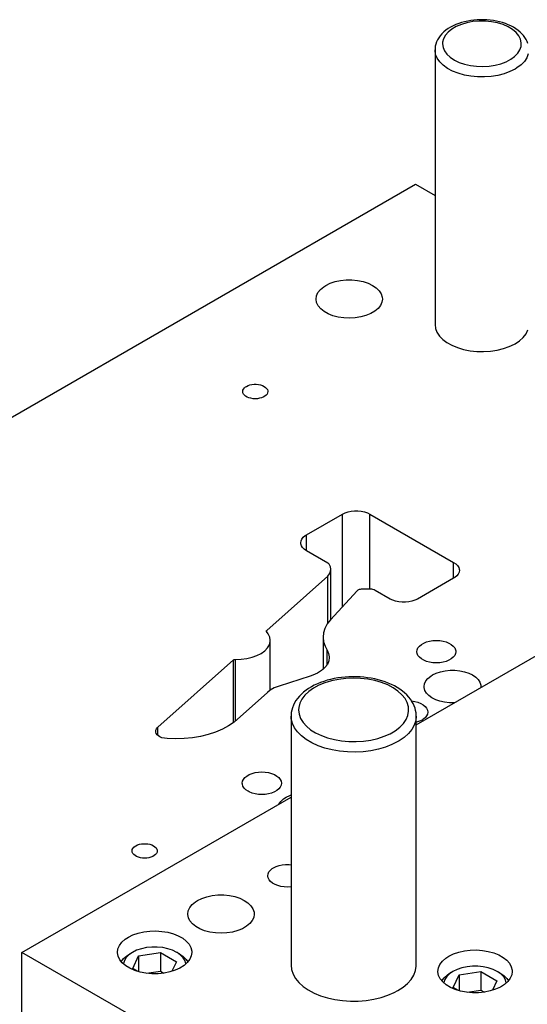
# Model space of a CAD drawing. Header units: inches. Extents: x 3 to 289, y 4 to 291.
# Tile 519 of 634: x 116.22 to 120.28, y 272.54 to 280.42. Entities that reach past the tile are written whole.
import ezdxf

# ---------------------------------------------------------------- set-up
doc = ezdxf.new("R2010")
doc.units = ezdxf.units.IN
doc.header["$LTSCALE"] = 0.5
doc.header["$MEASUREMENT"] = 0
doc.layers.add('DIE', color=7, linetype='Continuous')

msp = doc.modelspace()

# ---------------------------------------------------------------- linework, layer by layer
at = {"layer": 'DIE', "color": 9, "linetype": 'Continuous'}
for p, q in [((119.6633, 280.3581), (119.6439, 280.3462)), ((119.6839, 280.3689), (119.6633, 280.3581)), ((119.7054, 280.3787), (119.6839, 280.3689)), ((119.7279, 280.3874), (119.7054, 280.3787)), ((119.7512, 280.395), (119.7279, 280.3874)), ((119.7752, 280.4016), (119.7512, 280.395)), ((119.7998, 280.407), (119.7752, 280.4016)), ((119.8249, 280.4114), (119.7998, 280.407)), ((119.8504, 280.4147), (119.8249, 280.4114)), ((119.8761, 280.4169), (119.8504, 280.4147)), ((119.9021, 280.4179), (119.8761, 280.4169)), ((119.928, 280.4179), (119.9021, 280.4179)), ((119.9539, 280.4167), (119.928, 280.4179)), ((119.9797, 280.4144), (119.9539, 280.4167)), ((120.0052, 280.411), (119.9797, 280.4144)), ((120.0302, 280.4065), (120.0052, 280.411)), ((120.0548, 280.4009), (120.0302, 280.4065)), ((120.0787, 280.3943), (120.0548, 280.4009)), ((120.1019, 280.3865), (120.0787, 280.3943)), ((120.1242, 280.3777), (120.1019, 280.3865)), ((120.1456, 280.3679), (120.1242, 280.3777)), ((120.1658, 280.3571), (120.1456, 280.3679)), ((120.1849, 280.3453), (120.1658, 280.3571)), ((119.5806, 280.2895), (119.5689, 280.2734)), ((119.594, 280.3049), (119.5806, 280.2895)), ((119.6092, 280.3196), (119.594, 280.3049)), ((119.6258, 280.3334), (119.6092, 280.3196)), ((119.6439, 280.3462), (119.6258, 280.3334)), ((120.2025, 280.3327), (120.1849, 280.3453)), ((120.2186, 280.3193), (120.2025, 280.3327)), ((120.2332, 280.3052), (120.2186, 280.3193)), ((120.2461, 280.2905), (120.2332, 280.3052)), ((120.2573, 280.2752), (120.2461, 280.2905)), ((119.5413, 280.2052), (119.5391, 280.1878)), ((119.5453, 280.2226), (119.5413, 280.2052)), ((119.5513, 280.2398), (119.5453, 280.2226)), ((119.5591, 280.2568), (119.5513, 280.2398)), ((119.5689, 280.2734), (119.5591, 280.2568)), ((120.2669, 280.2595), (120.2573, 280.2752)), ((120.2747, 280.2434), (120.2669, 280.2595)), ((120.2808, 280.227), (120.2747, 280.2434)), ((119.5391, 280.1878), (119.5387, 280.1763)), ((119.5387, 280.1762), (119.5387, 277.9798)), ((118.8208, 275.1598), (118.7912, 275.1568)), ((118.8506, 275.1618), (118.8208, 275.1598)), ((118.8806, 275.1626), (118.8506, 275.1618)), ((118.9106, 275.1623), (118.8806, 275.1626)), ((118.9405, 275.161), (118.9106, 275.1623)), ((118.9702, 275.1585), (118.9405, 275.161)), ((118.9997, 275.155), (118.9702, 275.1585)), ((118.5509, 275.0822), (118.5288, 275.0689)), ((118.5741, 275.0946), (118.5509, 275.0822)), ((118.5984, 275.106), (118.5741, 275.0946)), ((118.6237, 275.1163), (118.5984, 275.106)), ((118.6499, 275.1257), (118.6237, 275.1163)), ((118.677, 275.134), (118.6499, 275.1257)), ((118.7047, 275.1413), (118.677, 275.134)), ((118.733, 275.1476), (118.7047, 275.1413)), ((118.7619, 275.1527), (118.733, 275.1476)), ((118.7912, 275.1568), (118.7619, 275.1527)), ((119.0288, 275.1504), (118.9997, 275.155)), ((119.0575, 275.1447), (119.0288, 275.1504)), ((119.0855, 275.138), (119.0575, 275.1447)), ((119.1129, 275.1302), (119.0855, 275.138)), ((119.1396, 275.1213), (119.1129, 275.1302)), ((119.1653, 275.1115), (119.1396, 275.1213)), ((119.1901, 275.1007), (119.1653, 275.1115)), ((119.2139, 275.0889), (119.1901, 275.1007)), ((119.2364, 275.0761), (119.2139, 275.0889)), ((118.4543, 275.0069), (118.4397, 274.9895)), ((118.4707, 275.0236), (118.4543, 275.0069)), ((118.4886, 275.0396), (118.4707, 275.0236)), ((118.508, 275.0547), (118.4886, 275.0396)), ((118.5288, 275.0689), (118.508, 275.0547)), ((119.2577, 275.0625), (119.2364, 275.0761)), ((119.2777, 275.0481), (119.2577, 275.0625)), ((119.2961, 275.0329), (119.2777, 275.0481)), ((119.313, 275.017), (119.2961, 275.0329)), ((119.3282, 275.0004), (119.313, 275.017)), ((118.4065, 274.9341), (118.3992, 274.915)), ((118.4157, 274.953), (118.4065, 274.9341)), ((118.4268, 274.9715), (118.4157, 274.953)), ((118.4397, 274.9895), (118.4268, 274.9715)), ((119.3418, 274.9834), (119.3282, 275.0004)), ((119.3537, 274.9658), (119.3418, 274.9834)), ((119.3638, 274.9479), (119.3537, 274.9658)), ((119.3722, 274.9296), (119.3638, 274.9479)), ((119.3789, 274.911), (119.3722, 274.9296)), ((118.3886, 274.8569), (118.3884, 274.8484)), ((118.3884, 274.8486), (118.3884, 272.8563)), ((118.3903, 274.8763), (118.3886, 274.8569)), ((118.3938, 274.8957), (118.3903, 274.8763)), ((118.3992, 274.915), (118.3938, 274.8957)), ((119.3838, 274.8921), (119.3789, 274.911)), ((119.387, 274.873), (119.3838, 274.8921)), ((119.3884, 274.8537), (119.387, 274.873)), ((119.3884, 274.8485), (119.3884, 274.8537)), ((119.3884, 272.8563), (119.3884, 274.8486))]:
    msp.add_line(p, q, dxfattribs=at)
at = {"layer": 'DIE', "color": 4, "linetype": 'Continuous'}
for p, q in [((119.709, 280.3634), (119.6736, 280.3429)), ((119.7496, 280.3804), (119.709, 280.3634)), ((119.7944, 280.3935), (119.7496, 280.3804)), ((119.8422, 280.4023), (119.7944, 280.3935)), ((119.8918, 280.4066), (119.8422, 280.4023)), ((119.9419, 280.4063), (119.8918, 280.4066)), ((119.9914, 280.4014), (119.9419, 280.4063)), ((120.0388, 280.3921), (119.9914, 280.4014)), ((120.0831, 280.3785), (120.0388, 280.3921)), ((120.1231, 280.361), (120.0831, 280.3785)), ((120.1578, 280.3401), (120.1231, 280.361)), ((119.6218, 280.2935), (119.6067, 280.2659)), ((119.6443, 280.3194), (119.6218, 280.2935)), ((119.6736, 280.3429), (119.6443, 280.3194)), ((120.1863, 280.3163), (120.1578, 280.3401)), ((120.2079, 280.2901), (120.1863, 280.3163)), ((120.2221, 280.2624), (120.2079, 280.2901)), ((119.5994, 280.2372), (119.5987, 280.2252)), ((119.5987, 280.2252), (119.6027, 280.1963)), ((119.6067, 280.2659), (119.5994, 280.2372)), ((120.2171, 280.1763), (120.2267, 280.2047)), ((120.2284, 280.2336), (120.2221, 280.2624)), ((120.2267, 280.2047), (120.2284, 280.2336)), ((119.5388, 280.1721), (119.5387, 280.1763)), ((119.5438, 280.1407), (119.5388, 280.1721)), ((119.5567, 280.1099), (119.5438, 280.1407)), ((119.6027, 280.1963), (119.6146, 280.1682)), ((119.6146, 280.1682), (119.6341, 280.1415)), ((119.6341, 280.1415), (119.6606, 280.1169)), ((120.1441, 280.1011), (120.1753, 280.1238)), ((120.1753, 280.1238), (120.1998, 280.1491)), ((120.1998, 280.1491), (120.2171, 280.1763)), ((120.2847, 280.1447), (120.2728, 280.1138)), ((119.5772, 280.0806), (119.5567, 280.1099)), ((119.6049, 280.0534), (119.5772, 280.0806)), ((119.6391, 280.0287), (119.6049, 280.0534)), ((119.6606, 280.1169), (119.6936, 280.0951)), ((119.6936, 280.0951), (119.7322, 280.0766)), ((119.7322, 280.0766), (119.7753, 280.0618)), ((119.7753, 280.0618), (119.822, 280.0512)), ((119.822, 280.0512), (119.871, 280.045)), ((119.871, 280.045), (119.9211, 280.0434)), ((119.9211, 280.0434), (119.971, 280.0463)), ((119.971, 280.0463), (120.0194, 280.0538)), ((120.0194, 280.0538), (120.0652, 280.0657)), ((120.0652, 280.0657), (120.1071, 280.0816)), ((120.1071, 280.0816), (120.1441, 280.1011)), ((120.2265, 280.0567), (120.1931, 280.0317)), ((120.2533, 280.0843), (120.2265, 280.0567)), ((120.2728, 280.1138), (120.2533, 280.0843)), ((119.6792, 280.0072), (119.6391, 280.0287)), ((119.7243, 279.9893), (119.6792, 280.0072)), ((119.7735, 279.9754), (119.7243, 279.9893)), ((119.8256, 279.9657), (119.7735, 279.9754)), ((119.8796, 279.9606), (119.8256, 279.9657)), ((119.9886, 279.964), (119.9343, 279.96)), ((120.0413, 279.9726), (119.9886, 279.964)), ((120.0913, 279.9855), (120.0413, 279.9726)), ((120.1375, 280.0024), (120.0913, 279.9855)), ((120.1789, 280.0231), (120.1375, 280.0024)), ((120.1931, 280.0317), (120.1789, 280.0231)), ((119.9343, 279.96), (119.8796, 279.9606)), ((118.7996, 275.7227), (118.7996, 276.4636)), ((119.0188, 275.8633), (119.0188, 276.4636)), ((118.5108, 276.1703), (118.5108, 276.2969)), ((119.6878, 275.9509), (119.6878, 276.0774)), ((118.1936, 275.5228), (118.1936, 275.5329)), ((117.929, 274.7978), (117.929, 275.2977)), ((117.9433, 274.8101), (117.9433, 275.3019)), ((118.611, 275.0948), (118.5676, 275.0714)), ((118.6594, 275.1145), (118.611, 275.0948)), ((118.712, 275.1303), (118.6594, 275.1145)), ((118.7678, 275.1419), (118.712, 275.1303)), ((118.8258, 275.149), (118.7678, 275.1419)), ((118.8849, 275.1516), (118.8258, 275.149)), ((118.9441, 275.1496), (118.8849, 275.1516)), ((119.0023, 275.143), (118.9441, 275.1496)), ((119.0584, 275.1319), (119.0023, 275.143)), ((119.1115, 275.1166), (119.0584, 275.1319)), ((119.1604, 275.0973), (119.1115, 275.1166)), ((119.2045, 275.0743), (119.1604, 275.0973)), ((118.499, 275.0158), (118.475, 274.9845)), ((118.53, 275.045), (118.499, 275.0158)), ((118.5676, 275.0714), (118.53, 275.045)), ((119.2428, 275.0482), (119.2045, 275.0743)), ((119.2746, 275.0193), (119.2428, 275.0482)), ((119.2995, 274.9883), (119.2746, 275.0193)), ((118.4585, 274.9516), (118.4498, 274.9177)), ((118.475, 274.9845), (118.4585, 274.9516)), ((119.3168, 274.9555), (119.2995, 274.9883)), ((119.3264, 274.9217), (119.3168, 274.9555)), ((118.39, 274.8258), (118.3884, 274.8484)), ((118.4498, 274.9177), (118.4484, 274.8976)), ((118.4484, 274.8976), (118.4524, 274.8634)), ((118.4524, 274.8634), (118.4643, 274.8299)), ((119.3075, 274.8202), (119.3217, 274.8535)), ((119.3217, 274.8535), (119.3281, 274.8875)), ((119.3281, 274.8875), (119.3264, 274.9217)), ((119.3884, 274.8485), (119.3844, 274.8121)), ((118.3989, 274.7897), (118.39, 274.8258)), ((118.4157, 274.7545), (118.3989, 274.7897)), ((118.4643, 274.8299), (118.484, 274.7976)), ((118.484, 274.7976), (118.5109, 274.7671)), ((118.5109, 274.7671), (118.5447, 274.739)), ((119.2567, 274.7586), (119.2857, 274.7884)), ((119.2857, 274.7884), (119.3075, 274.8202)), ((119.3725, 274.7762), (119.3528, 274.7416)), ((119.3844, 274.8121), (119.3725, 274.7762)), ((117.3234, 274.6927), (117.3234, 274.7593)), ((118.4401, 274.7208), (118.4157, 274.7545)), ((118.4716, 274.6892), (118.4401, 274.7208)), ((118.5097, 274.6601), (118.4716, 274.6892)), ((118.5447, 274.739), (118.5848, 274.7137)), ((118.5848, 274.7137), (118.6304, 274.6918)), ((118.6304, 274.6918), (118.6806, 274.6737)), ((119.0807, 274.6691), (119.1321, 274.6861)), ((119.1321, 274.6861), (119.1792, 274.7069)), ((119.1792, 274.7069), (119.221, 274.7312)), ((119.221, 274.7312), (119.2567, 274.7586)), ((119.3257, 274.7086), (119.2916, 274.6779)), ((119.3528, 274.7416), (119.3257, 274.7086)), ((118.554, 274.634), (118.5097, 274.6601)), ((118.6035, 274.6114), (118.554, 274.634)), ((118.6577, 274.5925), (118.6035, 274.6114)), ((118.6806, 274.6737), (118.7347, 274.6596)), ((118.7347, 274.6596), (118.7915, 274.6498)), ((118.7915, 274.6498), (118.8501, 274.6445)), ((118.8501, 274.6445), (118.9094, 274.6439)), ((118.9094, 274.6439), (118.9683, 274.6478)), ((118.9683, 274.6478), (119.0257, 274.6562)), ((119.0257, 274.6562), (119.0807, 274.6691)), ((119.1945, 274.6204), (119.1422, 274.5999)), ((119.242, 274.6445), (119.1945, 274.6204)), ((119.251, 274.6499), (119.242, 274.6445)), ((119.2916, 274.6779), (119.251, 274.6499)), ((118.7155, 274.5778), (118.6577, 274.5925)), ((118.776, 274.5673), (118.7155, 274.5778)), ((118.8384, 274.5614), (118.776, 274.5673)), ((118.9016, 274.56), (118.8384, 274.5614)), ((118.9645, 274.5633), (118.9016, 274.56)), ((119.0263, 274.5711), (118.9645, 274.5633)), ((119.0858, 274.5834), (119.0263, 274.5711)), ((119.1422, 274.5999), (119.0858, 274.5834))]:
    msp.add_line(p, q, dxfattribs=at)
at = {"layer": 'DIE', "color": 190, "linetype": 'Continuous'}
for p, q in [((113.9248, 275.951), (119.3834, 279.1025)), ((119.3834, 279.1025), (119.5387, 279.0128)), ((118.6653, 278.2923), (118.7005, 278.3094)), ((118.7005, 278.3094), (118.7404, 278.3228)), ((118.7404, 278.3228), (118.7836, 278.3319)), ((118.7836, 278.3319), (118.8289, 278.3366)), ((118.8289, 278.3366), (118.875, 278.3367)), ((118.875, 278.3367), (118.9204, 278.3323)), ((118.9204, 278.3323), (118.9638, 278.3233)), ((118.9638, 278.3233), (119.0038, 278.3102)), ((119.0038, 278.3102), (119.0393, 278.2932)), ((118.5915, 278.2104), (118.6033, 278.2361)), ((118.6033, 278.2361), (118.6227, 278.2602)), ((118.6227, 278.2602), (118.649, 278.282)), ((118.649, 278.282), (118.6653, 278.2923)), ((119.0393, 278.2932), (119.0692, 278.273)), ((119.0692, 278.273), (119.0926, 278.2501)), ((119.0926, 278.2501), (119.1088, 278.2252)), ((118.5875, 278.1839), (118.5915, 278.2104)), ((118.5875, 278.1814), (118.5875, 278.1839)), ((118.5923, 278.1549), (118.5875, 278.1814)), ((118.6049, 278.1293), (118.5923, 278.1549)), ((119.1147, 278.1574), (119.1028, 278.1317)), ((119.1088, 278.2252), (119.1174, 278.1991)), ((119.1187, 278.1839), (119.1147, 278.1574)), ((119.1174, 278.1991), (119.1187, 278.1839)), ((118.6249, 278.1054), (118.6049, 278.1293)), ((118.6518, 278.0838), (118.6249, 278.1054)), ((118.6848, 278.0653), (118.6518, 278.0838)), ((119.0572, 278.0858), (119.0247, 278.0669)), ((119.0835, 278.1076), (119.0572, 278.0858)), ((119.1028, 278.1317), (119.0835, 278.1076)), ((118.7228, 278.0503), (118.6848, 278.0653)), ((118.7648, 278.0393), (118.7228, 278.0503)), ((118.8094, 278.0327), (118.7648, 278.0393)), ((118.8553, 278.0306), (118.8094, 278.0327)), ((118.9011, 278.0331), (118.8553, 278.0306)), ((118.9455, 278.0402), (118.9011, 278.0331)), ((118.9871, 278.0515), (118.9455, 278.0402)), ((119.0247, 278.0669), (118.9871, 278.0515)), ((119.5387, 277.9798), (119.5427, 277.9483)), ((119.5427, 277.9483), (119.5546, 277.9174)), ((119.5546, 277.9174), (119.5742, 277.8879)), ((120.2664, 277.9061), (120.2812, 277.9366)), ((119.5742, 277.8879), (119.601, 277.8604)), ((119.601, 277.8604), (119.6344, 277.8353)), ((120.1789, 277.8267), (120.2147, 277.8506)), ((120.2147, 277.8506), (120.244, 277.8773)), ((120.244, 277.8773), (120.2664, 277.9061)), ((119.6344, 277.8353), (119.6738, 277.8134)), ((119.6738, 277.8134), (119.7183, 277.795)), ((119.7183, 277.795), (119.767, 277.7806)), ((119.767, 277.7806), (119.8188, 277.7703)), ((119.8188, 277.7703), (119.8726, 277.7646)), ((119.8726, 277.7646), (119.9273, 277.7634)), ((119.9273, 277.7634), (119.9817, 277.7669)), ((119.9817, 277.7669), (120.0347, 277.7749)), ((120.0347, 277.7749), (120.0851, 277.7872)), ((120.0851, 277.7872), (120.1318, 277.8037)), ((120.1318, 277.8037), (120.1739, 277.8239)), ((120.1739, 277.8239), (120.1789, 277.8267)), ((118.0013, 277.444), (118.0028, 277.4541)), ((118.0028, 277.4339), (118.0013, 277.444)), ((118.0028, 277.4541), (118.0073, 277.4638)), ((118.0073, 277.4638), (118.0147, 277.473)), ((118.0147, 277.473), (118.0248, 277.4813)), ((118.0248, 277.4813), (118.0307, 277.485)), ((118.0307, 277.485), (118.0441, 277.4915)), ((118.0441, 277.4915), (118.0593, 277.4966)), ((118.0593, 277.4966), (118.0758, 277.5)), ((118.0758, 277.5), (118.093, 277.5018)), ((118.093, 277.5018), (118.1105, 277.5018)), ((118.1105, 277.5018), (118.1278, 277.5)), ((118.1278, 277.5), (118.1442, 277.4966)), ((118.1442, 277.4966), (118.1594, 277.4915)), ((118.1594, 277.4915), (118.1728, 277.485)), ((118.1728, 277.485), (118.1841, 277.4773)), ((118.1841, 277.4773), (118.1929, 277.4685)), ((118.1929, 277.4685), (118.1988, 277.459)), ((118.1988, 277.459), (118.2019, 277.449)), ((118.2023, 277.444), (118.2007, 277.4339)), ((118.2019, 277.449), (118.2023, 277.444)), ((118.0073, 277.4241), (118.0028, 277.4339)), ((118.0147, 277.415), (118.0073, 277.4241)), ((118.0248, 277.4067), (118.0147, 277.415)), ((118.0372, 277.3995), (118.0248, 277.4067)), ((118.0515, 277.3937), (118.0372, 277.3995)), ((118.0674, 277.3895), (118.0515, 277.3937)), ((118.0843, 277.3868), (118.0674, 277.3895)), ((118.1018, 277.386), (118.0843, 277.3868)), ((118.1192, 277.3868), (118.1018, 277.386)), ((118.1361, 277.3895), (118.1192, 277.3868)), ((118.152, 277.3937), (118.1361, 277.3895)), ((118.1664, 277.3995), (118.152, 277.3937)), ((118.1788, 277.4067), (118.1664, 277.3995)), ((118.1888, 277.415), (118.1788, 277.4067)), ((118.1962, 277.4241), (118.1888, 277.415)), ((118.2007, 277.4339), (118.1962, 277.4241)), ((119.3884, 274.778), (123.1311, 276.9388)), ((118.5108, 276.2969), (118.7996, 276.4636)), ((118.7996, 276.4636), (118.8203, 276.4736)), ((118.8203, 276.4736), (118.8437, 276.4814)), ((118.8437, 276.4814), (118.8691, 276.4868)), ((118.8691, 276.4868), (118.8957, 276.4895)), ((118.8957, 276.4895), (118.9227, 276.4895)), ((118.9227, 276.4895), (118.9494, 276.4868)), ((118.9494, 276.4868), (118.9747, 276.4814)), ((118.9747, 276.4814), (118.9981, 276.4736)), ((118.9981, 276.4736), (119.0188, 276.4636)), ((119.0188, 276.4636), (119.6878, 276.0774)), ((118.4678, 276.2491), (118.4748, 276.2642)), ((118.4748, 276.2642), (118.4862, 276.2783)), ((118.4862, 276.2783), (118.5017, 276.2911)), ((118.5017, 276.2911), (118.5108, 276.2969)), ((118.4654, 276.2336), (118.4678, 276.2491)), ((118.466, 276.2258), (118.4654, 276.2336)), ((118.4707, 276.2104), (118.466, 276.2258)), ((118.4799, 276.1958), (118.4707, 276.2104)), ((118.4935, 276.1823), (118.4799, 276.1958)), ((118.5108, 276.1703), (118.4935, 276.1823)), ((118.6823, 276.0713), (118.5108, 276.1703)), ((118.6875, 276.0679), (118.6823, 276.0713)), ((118.6928, 276.063), (118.6875, 276.0679)), ((118.6966, 276.0576), (118.6928, 276.063)), ((118.7027, 276.0431), (118.6966, 276.0576)), ((118.7058, 276.0226), (118.7027, 276.0431)), ((119.6878, 276.0774), (119.7051, 276.0655)), ((119.7051, 276.0655), (119.7186, 276.0519)), ((119.7186, 276.0519), (119.7279, 276.0373)), ((119.7279, 276.0373), (119.7326, 276.0219)), ((118.1936, 275.5329), (118.6819, 275.9672)), ((118.6819, 275.9672), (118.6958, 275.9862)), ((118.6819, 275.5917), (118.6819, 275.9672)), ((118.6958, 275.9862), (118.7038, 276.0063)), ((118.7038, 276.0063), (118.7058, 276.0226)), ((118.7058, 275.6208), (118.7058, 276.0226)), ((119.6878, 275.9509), (119.3989, 275.7841)), ((119.6969, 275.9566), (119.6878, 275.9509)), ((119.7124, 275.9694), (119.6969, 275.9566)), ((119.7238, 275.9835), (119.7124, 275.9694)), ((119.7308, 275.9986), (119.7238, 275.9835)), ((119.7332, 276.0141), (119.7308, 275.9986)), ((119.7326, 276.0219), (119.7332, 276.0141)), ((118.9163, 275.8494), (118.7037, 275.6186)), ((118.9171, 275.8502), (118.9163, 275.8494)), ((118.9216, 275.854), (118.9171, 275.8502)), ((118.9272, 275.8572), (118.9216, 275.854)), ((118.9337, 275.8598), (118.9272, 275.8572)), ((118.9408, 275.8617), (118.9337, 275.8598)), ((118.9484, 275.8629), (118.9408, 275.8617)), ((118.9563, 275.8633), (118.9484, 275.8629)), ((119.0187, 275.8633), (118.9563, 275.8633)), ((119.0237, 275.8632), (119.0187, 275.8633)), ((119.0336, 275.8622), (119.0237, 275.8632)), ((119.043, 275.8602), (119.0336, 275.8622)), ((119.0517, 275.8573), (119.043, 275.8602)), ((119.0594, 275.8536), (119.0517, 275.8573)), ((119.1797, 275.7841), (119.0594, 275.8536)), ((119.2004, 275.7741), (119.1797, 275.7841)), ((119.2238, 275.7663), (119.2004, 275.7741)), ((119.2492, 275.7609), (119.2238, 275.7663)), ((119.2758, 275.7582), (119.2492, 275.7609)), ((119.3029, 275.7582), (119.2758, 275.7582)), ((119.3295, 275.7609), (119.3029, 275.7582)), ((119.3548, 275.7663), (119.3295, 275.7609)), ((119.3782, 275.7741), (119.3548, 275.7663)), ((119.3989, 275.7841), (119.3782, 275.7741)), ((118.6772, 275.5849), (118.6582, 275.5495)), ((118.7037, 275.6186), (118.6772, 275.5849)), ((118.191, 275.5279), (118.1912, 275.5295)), ((118.1911, 275.5268), (118.191, 275.5279)), ((118.1917, 275.5252), (118.1911, 275.5268)), ((118.1912, 275.5295), (118.192, 275.5311)), ((118.1928, 275.5237), (118.1917, 275.5252)), ((118.192, 275.5311), (118.1931, 275.5325)), ((118.206, 275.5061), (118.1928, 275.5237)), ((118.1931, 275.5325), (118.1936, 275.5329)), ((118.2179, 275.4805), (118.206, 275.5061)), ((118.2219, 275.4541), (118.2179, 275.4805)), ((118.6469, 275.5131), (118.6435, 275.4792)), ((118.6435, 275.4792), (118.6435, 275.2214)), ((118.6435, 275.4792), (118.6475, 275.4423)), ((118.6582, 275.5495), (118.6469, 275.5131)), ((118.2003, 275.3937), (118.2148, 275.4189)), ((118.2148, 275.4189), (118.2214, 275.4451)), ((118.2214, 275.4451), (118.2219, 275.4541)), ((118.2219, 275.0548), (118.2219, 275.4541)), ((118.6475, 275.4423), (118.6595, 275.406)), ((118.6595, 275.406), (118.6756, 275.3761)), ((119.4024, 275.394), (119.4139, 275.4083)), ((119.4139, 275.4083), (119.4295, 275.4211)), ((119.4295, 275.4211), (119.4488, 275.4323)), ((119.4488, 275.4323), (119.4711, 275.4413)), ((119.4711, 275.4413), (119.4958, 275.4479)), ((119.4958, 275.4479), (119.5221, 275.452)), ((119.5221, 275.452), (119.5492, 275.4534)), ((119.5492, 275.4534), (119.5763, 275.452)), ((119.5763, 275.452), (119.6027, 275.4479)), ((119.6027, 275.4479), (119.6273, 275.4413)), ((119.6273, 275.4413), (119.6496, 275.4323)), ((119.6496, 275.4323), (119.6689, 275.4211)), ((119.6689, 275.4211), (119.6845, 275.4083)), ((119.6845, 275.4083), (119.696, 275.394)), ((118.0341, 275.3082), (118.0768, 275.318)), ((118.0768, 275.318), (118.1158, 275.332)), ((118.1158, 275.332), (118.1501, 275.3496)), ((118.1501, 275.3496), (118.1785, 275.3704)), ((118.1785, 275.3704), (118.2003, 275.3937)), ((118.6756, 275.2575), (118.6756, 275.3761)), ((118.6756, 275.3761), (118.6887, 275.349)), ((118.6887, 275.349), (118.6939, 275.3211)), ((118.694, 275.3168), (118.69, 275.2888)), ((118.6939, 275.3211), (118.694, 275.3168)), ((119.393, 275.3632), (119.3953, 275.3788)), ((119.3953, 275.3475), (119.393, 275.3632)), ((119.3953, 275.3788), (119.4024, 275.394)), ((119.4024, 275.3323), (119.3953, 275.3475)), ((119.4139, 275.3181), (119.4024, 275.3323)), ((119.4295, 275.3052), (119.4139, 275.3181)), ((119.6845, 275.3181), (119.6689, 275.3052)), ((119.696, 275.3323), (119.6845, 275.3181)), ((119.696, 275.394), (119.7001, 275.3865)), ((119.7031, 275.3475), (119.696, 275.3323)), ((119.7001, 275.3865), (119.7049, 275.371)), ((119.7055, 275.3632), (119.7031, 275.3475)), ((119.7049, 275.371), (119.7055, 275.3632)), ((117.3234, 274.7593), (117.929, 275.2977)), ((117.929, 275.2977), (117.9307, 275.299)), ((117.9307, 275.299), (117.9328, 275.3001)), ((117.9328, 275.3001), (117.9352, 275.3009)), ((117.9352, 275.3009), (117.9378, 275.3015)), ((117.9378, 275.3015), (117.9405, 275.3019)), ((117.9405, 275.3019), (117.9433, 275.3019)), ((117.9433, 275.3019), (117.9892, 275.3028)), ((117.9433, 275.3019), (117.9433, 275.3019)), ((117.9892, 275.3028), (118.0341, 275.3082)), ((118.6781, 275.2616), (118.6587, 275.2359)), ((118.69, 275.2888), (118.6781, 275.2616)), ((119.4488, 275.2941), (119.4295, 275.3052)), ((119.4711, 275.285), (119.4488, 275.2941)), ((119.4958, 275.2784), (119.4711, 275.285)), ((119.5221, 275.2743), (119.4958, 275.2784)), ((119.5492, 275.2729), (119.5221, 275.2743)), ((119.5763, 275.2743), (119.5492, 275.2729)), ((119.6027, 275.2784), (119.5763, 275.2743)), ((119.6273, 275.285), (119.6027, 275.2784)), ((119.6496, 275.2941), (119.6273, 275.285)), ((119.6689, 275.3052), (119.6496, 275.2941)), ((118.5415, 275.1673), (118.2923, 275.0876)), ((118.5612, 275.1742), (118.5415, 275.1673)), ((118.5994, 275.1916), (118.5612, 275.1742)), ((118.6322, 275.2123), (118.5994, 275.1916)), ((118.6587, 275.2359), (118.6322, 275.2123)), ((119.4824, 275.1497), (119.5051, 275.1684)), ((119.5051, 275.1684), (119.5184, 275.1768)), ((119.5184, 275.1768), (119.5487, 275.1915)), ((119.5487, 275.1915), (119.5829, 275.2029)), ((119.5829, 275.2029), (119.62, 275.2107)), ((119.62, 275.2107), (119.6589, 275.2146)), ((119.6589, 275.2146), (119.6984, 275.2146)), ((119.6984, 275.2146), (119.7373, 275.2107)), ((119.7373, 275.2107), (119.7744, 275.2029)), ((119.7744, 275.2029), (119.8086, 275.1915)), ((119.8086, 275.1915), (119.8388, 275.1768)), ((119.8388, 275.1768), (119.8642, 275.1593)), ((119.8642, 275.1593), (119.8839, 275.1396)), ((118.2923, 275.0876), (118.2542, 275.0728)), ((119.4521, 275.0843), (119.4555, 275.107)), ((119.4525, 275.0761), (119.4521, 275.0843)), ((119.4555, 275.107), (119.4657, 275.1291)), ((119.4657, 275.1291), (119.4824, 275.1497)), ((119.8839, 275.1396), (119.8974, 275.1182)), ((119.8974, 275.1182), (119.9043, 275.0957)), ((119.9043, 275.0957), (119.9052, 275.0843)), ((119.9052, 275.0843), (119.9047, 275.0761)), ((118.1989, 275.0373), (117.9323, 274.8003)), ((118.2212, 275.0544), (118.1989, 275.0373)), ((118.2542, 275.0728), (118.2212, 275.0544)), ((119.4584, 275.0535), (119.4525, 275.0761)), ((119.471, 275.0319), (119.4584, 275.0535)), ((119.49, 275.0119), (119.471, 275.0319)), ((119.5146, 274.9941), (119.49, 275.0119)), ((119.3515, 274.9691), (119.3778, 274.9651)), ((119.3778, 274.9651), (119.4026, 274.9585)), ((119.4026, 274.9585), (119.4249, 274.9496)), ((119.4249, 274.9496), (119.4443, 274.9385)), ((119.4443, 274.9385), (119.46, 274.9257)), ((119.46, 274.9257), (119.4716, 274.9115)), ((119.5442, 274.979), (119.5146, 274.9941)), ((119.5779, 274.9671), (119.5442, 274.979)), ((119.6147, 274.9588), (119.5779, 274.9671)), ((119.6534, 274.9543), (119.6147, 274.9588)), ((119.6929, 274.9538), (119.6534, 274.9543)), ((119.4719, 274.8493), (119.4604, 274.8351)), ((119.4716, 274.9115), (119.4788, 274.8963)), ((119.4789, 274.8645), (119.4719, 274.8493)), ((119.4788, 274.8963), (119.4813, 274.8806)), ((119.4813, 274.8802), (119.4789, 274.8645)), ((119.4813, 274.8806), (119.4813, 274.8802)), ((117.8889, 274.7704), (117.8397, 274.7437)), ((117.9323, 274.8003), (117.8889, 274.7704)), ((119.3911, 274.7984), (119.3884, 274.7977)), ((119.4147, 274.8063), (119.3911, 274.7984)), ((119.4356, 274.8164), (119.4147, 274.8063)), ((119.4448, 274.8222), (119.4356, 274.8164)), ((119.4604, 274.8351), (119.4448, 274.8222)), ((117.3063, 274.726), (117.3079, 274.7366)), ((117.3071, 274.7185), (117.3063, 274.726)), ((117.3109, 274.7081), (117.3071, 274.7185)), ((117.3079, 274.7366), (117.3127, 274.7469)), ((117.3179, 274.6982), (117.3109, 274.7081)), ((117.3127, 274.7469), (117.3205, 274.7566)), ((117.3276, 274.6891), (117.3179, 274.6982)), ((117.3205, 274.7566), (117.3234, 274.7593)), ((117.34, 274.6812), (117.3276, 274.6891)), ((117.6645, 274.6859), (117.5996, 274.6751)), ((117.7267, 274.7011), (117.6645, 274.6859)), ((117.7854, 274.7205), (117.7267, 274.7011)), ((117.8397, 274.7437), (117.7854, 274.7205)), ((117.3546, 274.6747), (117.34, 274.6812)), ((117.3564, 274.674), (117.3546, 274.6747)), ((117.3981, 274.6699), (117.3564, 274.674)), ((117.4655, 274.667), (117.3981, 274.6699)), ((117.533, 274.6687), (117.4655, 274.667)), ((117.5996, 274.6751), (117.533, 274.6687)), ((118.0351, 274.3687), (118.0544, 274.3798)), ((118.0544, 274.3798), (118.0767, 274.3888)), ((118.0767, 274.3888), (118.1014, 274.3955)), ((118.1014, 274.3955), (118.1277, 274.3995)), ((118.1277, 274.3995), (118.1548, 274.4009)), ((118.1548, 274.4009), (118.1819, 274.3995)), ((118.1819, 274.3995), (118.2082, 274.3955)), ((118.2082, 274.3955), (118.2329, 274.3888)), ((118.2329, 274.3888), (118.2552, 274.3798)), ((118.2552, 274.3798), (118.2745, 274.3687)), ((117.9986, 274.3107), (118.0009, 274.3264)), ((117.9991, 274.3028), (117.9986, 274.3107)), ((118.0039, 274.2874), (117.9991, 274.3028)), ((118.0009, 274.3264), (118.008, 274.3416)), ((118.008, 274.3416), (118.0195, 274.3558)), ((118.0195, 274.3558), (118.0351, 274.3687)), ((118.2745, 274.3687), (118.2901, 274.3558)), ((118.2901, 274.3558), (118.3016, 274.3416)), ((118.3016, 274.3416), (118.3087, 274.3264)), ((118.3087, 274.295), (118.3016, 274.2798)), ((118.3087, 274.3264), (118.3111, 274.3107)), ((118.3111, 274.3107), (118.3087, 274.295)), ((118.0132, 274.2726), (118.0039, 274.2874)), ((118.0268, 274.259), (118.0132, 274.2726)), ((118.0443, 274.2469), (118.0268, 274.259)), ((118.0544, 274.2416), (118.0443, 274.2469)), ((118.0767, 274.2326), (118.0544, 274.2416)), ((118.1014, 274.2259), (118.0767, 274.2326)), ((118.1277, 274.2219), (118.1014, 274.2259)), ((118.1548, 274.2205), (118.1277, 274.2219)), ((118.1819, 274.2219), (118.1548, 274.2205)), ((118.2082, 274.2259), (118.1819, 274.2219)), ((118.2329, 274.2326), (118.2082, 274.2259)), ((118.2552, 274.2416), (118.2329, 274.2326)), ((118.2745, 274.2527), (118.2552, 274.2416)), ((118.2901, 274.2656), (118.2745, 274.2527)), ((118.3016, 274.2798), (118.2901, 274.2656)), ((118.3482, 274.1991), (118.3784, 274.2137)), ((118.3784, 274.2137), (118.3884, 274.2175)), ((116.2368, 272.9584), (118.3884, 274.2006)), ((118.2917, 274.1448), (118.3065, 274.1659)), ((118.3065, 274.1659), (118.3274, 274.1853)), ((118.3274, 274.1853), (118.3482, 274.1991)), ((117.1602, 273.8173), (117.1754, 273.8224)), ((117.1754, 273.8224), (117.1919, 273.8258)), ((117.1919, 273.8258), (117.2091, 273.8276)), ((117.2091, 273.8276), (117.2266, 273.8276)), ((117.2266, 273.8276), (117.2439, 273.8258)), ((117.2439, 273.8258), (117.2604, 273.8224)), ((117.2604, 273.8224), (117.2755, 273.8173)), ((117.1174, 273.7698), (117.1189, 273.7799)), ((117.1189, 273.7597), (117.1174, 273.7698)), ((117.1189, 273.7799), (117.1234, 273.7896)), ((117.1234, 273.7499), (117.1189, 273.7597)), ((117.1234, 273.7896), (117.1309, 273.7988)), ((117.1309, 273.7408), (117.1234, 273.7499)), ((117.1309, 273.7988), (117.1409, 273.8071)), ((117.1409, 273.8071), (117.1468, 273.8108)), ((117.1468, 273.8108), (117.1602, 273.8173)), ((117.2755, 273.8173), (117.289, 273.8108)), ((117.289, 273.8108), (117.3002, 273.8031)), ((117.3002, 273.8031), (117.309, 273.7943)), ((117.3123, 273.7499), (117.3049, 273.7408)), ((117.309, 273.7943), (117.315, 273.7848)), ((117.3169, 273.7597), (117.3123, 273.7499)), ((117.315, 273.7848), (117.318, 273.7748)), ((117.3184, 273.7698), (117.3169, 273.7597)), ((117.318, 273.7748), (117.3184, 273.7698)), ((117.1409, 273.7325), (117.1309, 273.7408)), ((117.1533, 273.7253), (117.1409, 273.7325)), ((117.1676, 273.7195), (117.1533, 273.7253)), ((117.1835, 273.7153), (117.1676, 273.7195)), ((117.2004, 273.7126), (117.1835, 273.7153)), ((117.2179, 273.7118), (117.2004, 273.7126)), ((117.2353, 273.7126), (117.2179, 273.7118)), ((117.2523, 273.7153), (117.2353, 273.7126)), ((117.2681, 273.7195), (117.2523, 273.7153)), ((117.2825, 273.7253), (117.2681, 273.7195)), ((117.2949, 273.7325), (117.2825, 273.7253)), ((117.3049, 273.7408), (117.2949, 273.7325)), ((118.2018, 273.5708), (118.2042, 273.5864)), ((118.2042, 273.5864), (118.2113, 273.6016)), ((118.2113, 273.6016), (118.2228, 273.6159)), ((118.2228, 273.6159), (118.2384, 273.6288)), ((118.2384, 273.6288), (118.2476, 273.6346)), ((118.2476, 273.6346), (118.2685, 273.6447)), ((118.2685, 273.6447), (118.2921, 273.6525)), ((118.2921, 273.6525), (118.3177, 273.6579)), ((118.3177, 273.6579), (118.3445, 273.6606)), ((118.3445, 273.6606), (118.3717, 273.6606)), ((118.3717, 273.6606), (118.3884, 273.6593)), ((118.2019, 273.5689), (118.2018, 273.5708)), ((118.2048, 273.5533), (118.2019, 273.5689)), ((118.2124, 273.5382), (118.2048, 273.5533)), ((118.2244, 273.524), (118.2124, 273.5382)), ((118.2405, 273.5114), (118.2244, 273.524)), ((118.2602, 273.5005), (118.2405, 273.5114)), ((118.2828, 273.4917), (118.2602, 273.5005)), ((118.3077, 273.4854), (118.2828, 273.4917)), ((118.3342, 273.4816), (118.3077, 273.4854)), ((118.3614, 273.4806), (118.3342, 273.4816)), ((118.3884, 273.4823), (118.3614, 273.4806)), ((117.5974, 273.3409), (117.6237, 273.3627)), ((117.6237, 273.3627), (117.64, 273.373)), ((117.64, 273.373), (117.6752, 273.3901)), ((117.6752, 273.3901), (117.7151, 273.4034)), ((117.7151, 273.4034), (117.7583, 273.4126)), ((117.7583, 273.4126), (117.8036, 273.4173)), ((117.8036, 273.4173), (117.8497, 273.4174)), ((117.8497, 273.4174), (117.8951, 273.4129)), ((117.8951, 273.4129), (117.9385, 273.404)), ((117.9385, 273.404), (117.9785, 273.3908)), ((117.9785, 273.3908), (118.014, 273.3739)), ((118.014, 273.3739), (118.0439, 273.3537)), ((118.0439, 273.3537), (118.0673, 273.3308)), ((117.5622, 273.2646), (117.5662, 273.2911)), ((117.5662, 273.2911), (117.578, 273.3168)), ((117.578, 273.3168), (117.5974, 273.3409)), ((118.0673, 273.3308), (118.0835, 273.3059)), ((118.0835, 273.3059), (118.0921, 273.2798)), ((118.0921, 273.2798), (118.0934, 273.2646)), ((117.5622, 273.262), (117.5622, 273.2646)), ((117.567, 273.2356), (117.5622, 273.262)), ((117.5796, 273.21), (117.567, 273.2356)), ((117.5996, 273.1861), (117.5796, 273.21)), ((118.0775, 273.2124), (118.0582, 273.1883)), ((118.0894, 273.2381), (118.0775, 273.2124)), ((118.0934, 273.2646), (118.0894, 273.2381)), ((117.1247, 273.0978), (117.1664, 273.1122)), ((117.1664, 273.1122), (117.2118, 273.1225)), ((117.2118, 273.1225), (117.2594, 273.1284)), ((117.2594, 273.1284), (117.308, 273.1297)), ((117.308, 273.1297), (117.3564, 273.1264)), ((117.3564, 273.1264), (117.4031, 273.1186)), ((117.4031, 273.1186), (117.4471, 273.1064)), ((117.6265, 273.1645), (117.5996, 273.1861)), ((117.6595, 273.1459), (117.6265, 273.1645)), ((117.6975, 273.1309), (117.6595, 273.1459)), ((117.7395, 273.12), (117.6975, 273.1309)), ((117.7841, 273.1133), (117.7395, 273.12)), ((117.83, 273.1113), (117.7841, 273.1133)), ((117.8758, 273.1138), (117.83, 273.1113)), ((117.9202, 273.1208), (117.8758, 273.1138)), ((117.9618, 273.1322), (117.9202, 273.1208)), ((117.9994, 273.1476), (117.9618, 273.1322)), ((118.0319, 273.1665), (117.9994, 273.1476)), ((118.0582, 273.1883), (118.0319, 273.1665)), ((117.0164, 273.0137), (117.0359, 273.0395)), ((117.0359, 273.0395), (117.0623, 273.0631)), ((117.0623, 273.0631), (117.0875, 273.0796)), ((117.0875, 273.0796), (117.1247, 273.0978)), ((117.4471, 273.1064), (117.487, 273.0903)), ((117.487, 273.0903), (117.5218, 273.0707)), ((117.5218, 273.0707), (117.5505, 273.048)), ((117.5505, 273.048), (117.5725, 273.0229)), ((123.9442, 268.5085), (116.2368, 272.9584)), ((116.2368, 272.1419), (116.2368, 272.9584)), ((117.0006, 272.9584), (117.0046, 272.9864)), ((117.0006, 272.9547), (117.0006, 272.9584)), ((117.0057, 272.9267), (117.0006, 272.9547)), ((117.0046, 272.9864), (117.0164, 273.0137)), ((117.5725, 273.0229), (117.5871, 272.9961)), ((117.5871, 272.9961), (117.5938, 272.9682)), ((117.5943, 272.9584), (117.5903, 272.9304)), ((117.5938, 272.9682), (117.5943, 272.9584)), ((119.6864, 272.9456), (119.7282, 272.96)), ((119.7282, 272.96), (119.7735, 272.9703)), ((119.7735, 272.9703), (119.8211, 272.9762)), ((119.8211, 272.9762), (119.8698, 272.9775)), ((119.8698, 272.9775), (119.9181, 272.9742)), ((119.9181, 272.9742), (119.9649, 272.9663)), ((119.9649, 272.9663), (120.0088, 272.9542)), ((120.0088, 272.9542), (120.0487, 272.9381)), ((117.0186, 272.8996), (117.0057, 272.9267)), ((117.039, 272.8741), (117.0186, 272.8996)), ((117.559, 272.8773), (117.5325, 272.8537)), ((117.5784, 272.9031), (117.559, 272.8773)), ((117.5903, 272.9304), (117.5784, 272.9031)), ((119.5782, 272.8615), (119.5976, 272.8872)), ((119.5976, 272.8872), (119.6241, 272.9108)), ((119.6241, 272.9108), (119.6493, 272.9274)), ((119.6493, 272.9274), (119.6864, 272.9456)), ((120.0487, 272.9381), (120.0835, 272.9184)), ((120.0835, 272.9184), (120.1123, 272.8958)), ((120.1123, 272.8958), (120.1343, 272.8707)), ((117.0663, 272.8508), (117.039, 272.8741)), ((117.0999, 272.8305), (117.0663, 272.8508)), ((117.1388, 272.8135), (117.0999, 272.8305)), ((117.1819, 272.8005), (117.1388, 272.8135)), ((117.2282, 272.7917), (117.1819, 272.8005)), ((117.4189, 272.802), (117.3729, 272.7926)), ((117.4615, 272.8156), (117.4189, 272.802)), ((117.4998, 272.833), (117.4615, 272.8156)), ((117.5325, 272.8537), (117.4998, 272.833)), ((118.3884, 272.8563), (118.3924, 272.8199)), ((118.3924, 272.8199), (118.4043, 272.7841)), ((119.369, 272.7767), (119.3826, 272.8124)), ((119.3826, 272.8124), (119.3883, 272.8487)), ((119.3883, 272.8487), (119.3884, 272.8563)), ((119.5623, 272.8062), (119.5663, 272.8342)), ((119.5624, 272.8025), (119.5623, 272.8062)), ((119.5674, 272.7745), (119.5624, 272.8025)), ((119.5663, 272.8342), (119.5782, 272.8615)), ((120.1343, 272.8707), (120.1488, 272.8438)), ((120.1488, 272.8438), (120.1556, 272.816)), ((120.1561, 272.8062), (120.1521, 272.7782)), ((120.1556, 272.816), (120.1561, 272.8062)), ((117.2763, 272.7874), (117.2282, 272.7917)), ((117.325, 272.7877), (117.2763, 272.7874)), ((117.3729, 272.7926), (117.325, 272.7877)), ((118.4043, 272.7841), (118.424, 272.7494)), ((118.424, 272.7494), (118.4511, 272.7164)), ((119.3192, 272.7098), (119.3478, 272.7424)), ((119.3478, 272.7424), (119.369, 272.7767)), ((119.5803, 272.7474), (119.5674, 272.7745)), ((119.6007, 272.7219), (119.5803, 272.7474)), ((119.6281, 272.6986), (119.6007, 272.7219)), ((120.1208, 272.7251), (120.0943, 272.7015)), ((120.1402, 272.7509), (120.1208, 272.7251)), ((120.1521, 272.7782), (120.1402, 272.7509)), ((118.4511, 272.7164), (118.4852, 272.6857)), ((118.4852, 272.6857), (118.5257, 272.6577)), ((118.5257, 272.6577), (118.572, 272.6328)), ((119.213, 272.6368), (119.242, 272.6522)), ((119.242, 272.6522), (119.2838, 272.6796)), ((119.2838, 272.6796), (119.3192, 272.7098)), ((119.6617, 272.6782), (119.6281, 272.6986)), ((119.7005, 272.6613), (119.6617, 272.6782)), ((119.7437, 272.6483), (119.7005, 272.6613)), ((119.79, 272.6395), (119.7437, 272.6483)), ((119.8381, 272.6352), (119.79, 272.6395)), ((119.9347, 272.6404), (119.8868, 272.6355)), ((119.9806, 272.6498), (119.9347, 272.6404)), ((120.0233, 272.6633), (119.9806, 272.6498)), ((120.0615, 272.6807), (120.0233, 272.6633)), ((120.0943, 272.7015), (120.0615, 272.6807)), ((118.572, 272.6328), (118.6234, 272.6116)), ((118.6234, 272.6116), (118.679, 272.5942)), ((118.679, 272.5942), (118.738, 272.5811)), ((118.738, 272.5811), (118.7993, 272.5723)), ((118.7993, 272.5723), (118.8621, 272.5681)), ((118.8621, 272.5681), (118.9253, 272.5685)), ((118.9253, 272.5685), (118.9879, 272.5734)), ((118.9879, 272.5734), (119.049, 272.583)), ((119.049, 272.583), (119.1074, 272.5968)), ((119.1074, 272.5968), (119.1624, 272.6149)), ((119.1624, 272.6149), (119.213, 272.6368)), ((119.8868, 272.6355), (119.8381, 272.6352))]:
    msp.add_line(p, q, dxfattribs=at)
at = {"layer": 'DIE', "color": 132, "linetype": 'Continuous'}
for p, q in [((117.1207, 272.9584), (117.0926, 272.9391)), ((117.1207, 272.9584), (117.0986, 272.9456)), ((117.154, 272.9746), (117.1207, 272.9584)), ((117.1207, 272.9584), (117.1207, 272.9584)), ((117.1918, 272.9872), (117.154, 272.9746)), ((117.1699, 272.93), (117.3441, 272.957)), ((117.2327, 272.9958), (117.1918, 272.9872)), ((117.2757, 273.0001), (117.2327, 272.9958)), ((117.3192, 273.0001), (117.2757, 273.0001)), ((117.3621, 272.9958), (117.3192, 273.0001)), ((117.3441, 272.957), (117.4717, 272.8833)), ((117.3441, 272.957), (117.3441, 272.8084)), ((117.4031, 272.9872), (117.3621, 272.9958)), ((117.4408, 272.9746), (117.4031, 272.9872)), ((117.4742, 272.9584), (117.4408, 272.9746)), ((117.4963, 272.9456), (117.4742, 272.9584)), ((117.4784, 272.956), (117.4742, 272.9584)), ((117.5056, 272.9363), (117.4784, 272.956)), ((117.031, 272.8828), (117.0499, 272.9079)), ((117.056, 272.8937), (117.0484, 272.8689)), ((117.0499, 272.9079), (117.0758, 272.9308)), ((117.0709, 272.9173), (117.056, 272.8937)), ((117.0926, 272.9391), (117.0709, 272.9173)), ((117.0758, 272.9308), (117.0986, 272.9456)), ((117.1232, 272.8294), (117.1699, 272.93)), ((117.1699, 272.93), (117.1699, 272.8036)), ((117.4717, 272.8833), (117.4363, 272.8069)), ((117.4963, 272.9456), (117.5269, 272.9247)), ((117.5265, 272.9142), (117.5056, 272.9363)), ((117.5404, 272.8904), (117.5265, 272.9142)), ((117.5269, 272.9247), (117.5509, 272.9012)), ((117.5469, 272.8655), (117.5404, 272.8904)), ((117.5509, 272.9012), (117.5639, 272.8828)), ((117.0484, 272.8689), (117.0479, 272.8655)), ((117.1658, 272.8048), (117.1232, 272.8294)), ((117.2327, 272.7911), (117.3441, 272.8084)), ((117.3441, 272.8084), (117.3717, 272.7925)), ((119.6824, 272.8062), (119.6544, 272.7869)), ((119.6824, 272.8062), (119.6603, 272.7934)), ((119.7158, 272.8223), (119.6824, 272.8062)), ((119.6824, 272.8062), (119.6824, 272.8062)), ((119.7536, 272.8349), (119.7158, 272.8223)), ((119.7316, 272.7778), (119.9059, 272.8047)), ((119.7945, 272.8435), (119.7536, 272.8349)), ((119.8374, 272.8479), (119.7945, 272.8435)), ((119.881, 272.8479), (119.8374, 272.8479)), ((119.9239, 272.8435), (119.881, 272.8479)), ((119.9059, 272.8047), (120.0335, 272.7311)), ((119.9059, 272.8047), (119.9059, 272.6561)), ((119.9649, 272.8349), (119.9239, 272.8435)), ((120.0026, 272.8223), (119.9649, 272.8349)), ((120.036, 272.8062), (120.0026, 272.8223)), ((120.0581, 272.7934), (120.036, 272.8062)), ((120.0401, 272.8037), (120.036, 272.8062)), ((120.0673, 272.7841), (120.0401, 272.8037)), ((119.5928, 272.7306), (119.6117, 272.7557)), ((119.6177, 272.7415), (119.6102, 272.7167)), ((119.6117, 272.7557), (119.6376, 272.7786)), ((119.6326, 272.7651), (119.6177, 272.7415)), ((119.6544, 272.7869), (119.6326, 272.7651)), ((119.6376, 272.7786), (119.6603, 272.7934)), ((119.6849, 272.6772), (119.7316, 272.7778)), ((119.7316, 272.7778), (119.7316, 272.6514)), ((120.0335, 272.7311), (119.998, 272.6547)), ((120.0581, 272.7934), (120.0886, 272.7725)), ((120.0882, 272.762), (120.0673, 272.7841)), ((120.1021, 272.7382), (120.0882, 272.762)), ((120.0886, 272.7725), (120.1127, 272.7489)), ((120.1087, 272.7133), (120.1021, 272.7382)), ((120.1127, 272.7489), (120.1256, 272.7306)), ((119.6102, 272.7167), (119.6097, 272.7133)), ((119.7275, 272.6526), (119.6849, 272.6772)), ((119.7945, 272.6389), (119.9059, 272.6561)), ((119.9059, 272.6561), (119.9334, 272.6402))]:
    msp.add_line(p, q, dxfattribs=at)

doc.saveas('drawing.dxf')
